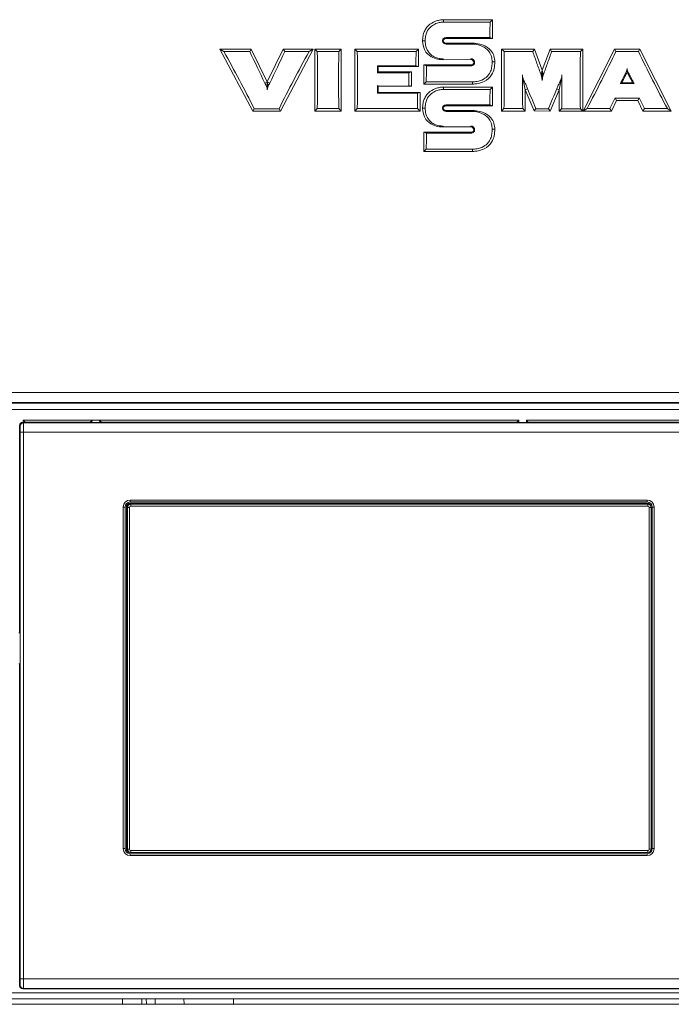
# Model space of a CAD drawing. Header units: millimetres. Extents: x 14365 to 105143, y -126377 to -22383.
# Tile 258 of 285: x 20325 to 20429, y -27335 to -27178. Entities that reach past the tile are written whole.
import ezdxf

# ---------------------------------------------------------------- set-up
doc = ezdxf.new("R2010")
doc.units = ezdxf.units.MM
doc.layers.add('UT_ZARIZENI - ZDROJ TEPLA', color=3, linetype='Continuous', lineweight=35)

msp = doc.modelspace()

# ---------------------------------------------------------------- linework, layer by layer
at = {"layer": 'UT_ZARIZENI - ZDROJ TEPLA', "lineweight": 13}
for p, q in [((20392.35, -27178.5), (20400.15, -27178.5)), ((20399.78, -27178.87), (20400.15, -27178.5)), ((20400.15, -27178.5), (20400.15, -27181.49)), ((20389.45, -27181.85), (20389.03, -27181.85)), ((20392.83, -27181.49), (20392.83, -27181.35)), ((20399.74, -27181.35), (20392.83, -27181.35)), ((20400.15, -27181.49), (20392.83, -27181.49)), ((20392.83, -27182.24), (20396.99, -27182.24)), ((20392.83, -27182.38), (20392.83, -27182.24)), ((20392.83, -27182.38), (20396.99, -27182.38)), ((20396.99, -27182.38), (20396.99, -27182.24)), ((20399.74, -27181.35), (20400.15, -27181.49)), ((20356.72, -27183.19), (20361.99, -27193.05)), ((20356.72, -27183.19), (20357.35, -27183.57)), ((20361.73, -27183.19), (20356.72, -27183.19)), ((20361.5, -27183.57), (20357.35, -27183.57)), ((20361.73, -27183.19), (20361.5, -27183.57)), ((20364.28, -27188.4), (20361.73, -27183.19)), ((20366.83, -27183.19), (20364.28, -27188.4)), ((20366.37, -27193.05), (20371.57, -27183.19)), ((20366.83, -27183.19), (20367.07, -27183.57)), ((20371.57, -27183.19), (20366.83, -27183.19)), ((20370.95, -27183.57), (20367.07, -27183.57)), ((20371.57, -27183.19), (20370.95, -27183.57)), ((20376.07, -27183.19), (20371.87, -27183.19)), ((20372.24, -27183.57), (20371.87, -27183.19)), ((20371.87, -27183.19), (20371.87, -27193.04)), ((20375.69, -27183.57), (20372.24, -27183.57)), ((20376.07, -27183.19), (20375.69, -27183.57)), ((20376.07, -27193.04), (20376.07, -27183.19)), ((20388.37, -27183.19), (20378.24, -27183.19)), ((20378.61, -27183.57), (20378.24, -27183.19)), ((20378.24, -27183.19), (20378.24, -27193.04)), ((20388, -27183.57), (20378.61, -27183.57)), ((20388.37, -27183.19), (20388, -27183.57)), ((20388.37, -27185.97), (20388.37, -27183.19)), ((20401.62, -27183.19), (20406.85, -27183.19)), ((20401.62, -27193.04), (20401.62, -27183.19)), ((20402, -27183.57), (20401.62, -27183.19)), ((20406.59, -27183.57), (20406.85, -27183.19)), ((20406.85, -27183.19), (20408.08, -27186.53)), ((20408.09, -27186.53), (20409.33, -27183.19)), ((20409.33, -27183.19), (20414.56, -27183.2)), ((20409.33, -27183.19), (20409.59, -27183.57)), ((20414.56, -27183.2), (20414.18, -27183.58)), ((20414.56, -27183.2), (20414.54, -27193.05)), ((20414.62, -27193.04), (20419.6, -27183.19)), ((20419.6, -27183.19), (20423.65, -27183.19)), ((20419.83, -27183.57), (20419.6, -27183.19)), ((20419.83, -27183.57), (20423.42, -27183.57)), ((20423.42, -27183.57), (20423.65, -27183.19)), ((20423.65, -27183.19), (20428.63, -27193.04)), ((20381.84, -27185.83), (20387.96, -27185.83)), ((20381.97, -27185.97), (20381.84, -27185.83)), ((20381.97, -27185.97), (20388.37, -27185.97)), ((20381.97, -27186.8), (20381.97, -27185.97)), ((20388.37, -27185.97), (20387.96, -27185.83)), ((20389.23, -27188.74), (20389.23, -27185.71)), ((20389.23, -27185.71), (20396.73, -27185.71)), ((20389.65, -27185.85), (20389.23, -27185.71)), ((20389.65, -27185.85), (20396.73, -27185.85)), ((20392.32, -27184.73), (20392.32, -27184.87)), ((20396.73, -27184.86), (20392.32, -27184.87)), ((20396.73, -27184.72), (20396.73, -27184.86)), ((20396.73, -27185.85), (20396.73, -27185.71)), ((20397.31, -27185.33), (20397.17, -27185.32)), ((20400.11, -27185.23), (20400.53, -27185.23)), ((20381.97, -27186.8), (20381.84, -27186.94)), ((20386.86, -27186.94), (20381.84, -27186.94)), ((20387.28, -27186.8), (20381.97, -27186.8)), ((20387.28, -27186.8), (20386.86, -27186.94)), ((20387.28, -27189.1), (20387.28, -27186.8)), ((20405.36, -27189.65), (20404.96, -27187.55)), ((20407.93, -27187.34), (20408.08, -27186.53)), ((20408.25, -27187.34), (20408.09, -27186.52)), ((20408.09, -27188.17), (20408.09, -27186.52)), ((20411.21, -27187.55), (20410.81, -27189.66)), ((20364.28, -27188.4), (20363.9, -27188.59)), ((20364.28, -27188.4), (20364.28, -27189.68)), ((20364.28, -27188.4), (20364.67, -27188.59)), ((20381.97, -27189.1), (20381.84, -27188.97)), ((20381.97, -27189.1), (20387.28, -27189.1)), ((20381.97, -27190.07), (20381.97, -27189.1)), ((20387.28, -27189.1), (20386.85, -27188.96)), ((20389.6, -27188.37), (20389.23, -27188.74)), ((20397, -27188.74), (20389.23, -27188.74)), ((20397, -27188.37), (20389.6, -27188.37)), ((20397, -27188.37), (20397, -27188.74)), ((20420.76, -27188.53), (20422.49, -27188.54)), ((20381.97, -27190.07), (20381.84, -27190.21)), ((20388.2, -27190.21), (20381.84, -27190.21)), ((20388.62, -27190.07), (20381.97, -27190.07)), ((20388.62, -27190.07), (20388.2, -27190.21)), ((20388.62, -27193.04), (20388.62, -27190.07)), ((20392.35, -27189.22), (20400.15, -27189.22)), ((20399.78, -27189.59), (20400.15, -27189.22)), ((20400.15, -27189.22), (20400.15, -27192.2)), ((20405.75, -27189.49), (20405.36, -27189.65)), ((20406.82, -27193.03), (20405.36, -27189.66)), ((20405.36, -27189.66), (20405.36, -27193.04)), ((20410.81, -27189.66), (20409.35, -27193.04)), ((20410.42, -27189.49), (20410.81, -27189.66)), ((20410.8, -27193.04), (20410.81, -27189.66)), ((20392.83, -27192.2), (20392.83, -27192.07)), ((20399.74, -27192.07), (20392.83, -27192.07)), ((20400.15, -27192.2), (20392.83, -27192.2)), ((20399.74, -27192.07), (20400.15, -27192.2)), ((20419.95, -27191.37), (20419.11, -27193.04)), ((20419.7, -27190.97), (20419.95, -27191.37)), ((20423.55, -27190.97), (20419.7, -27190.97)), ((20423.3, -27191.37), (20419.95, -27191.37)), ((20423.3, -27191.37), (20423.55, -27190.97)), ((20424.14, -27193.04), (20423.3, -27191.37)), ((20361.99, -27193.05), (20362.21, -27192.67)), ((20361.99, -27193.05), (20366.37, -27193.05)), ((20362.21, -27192.67), (20366.15, -27192.67)), ((20366.15, -27192.67), (20366.37, -27193.05)), ((20371.87, -27193.04), (20372.24, -27192.66)), ((20371.87, -27193.04), (20376.07, -27193.04)), ((20372.24, -27192.66), (20375.69, -27192.66)), ((20376.07, -27193.04), (20375.69, -27192.66)), ((20378.24, -27193.04), (20378.61, -27192.66)), ((20378.24, -27193.04), (20388.62, -27193.04)), ((20378.61, -27192.66), (20388.24, -27192.66)), ((20388.62, -27193.04), (20388.24, -27192.66)), ((20389.45, -27192.57), (20389.03, -27192.57)), ((20392.83, -27192.96), (20396.99, -27192.96)), ((20392.83, -27193.1), (20392.83, -27192.96)), ((20392.83, -27193.1), (20396.99, -27193.1)), ((20396.99, -27193.1), (20396.99, -27192.96)), ((20401.99, -27192.66), (20401.62, -27193.04)), ((20405.36, -27193.04), (20401.62, -27193.04)), ((20404.99, -27192.66), (20405.36, -27193.04)), ((20407.06, -27192.66), (20406.82, -27193.03)), ((20409.35, -27193.04), (20406.82, -27193.03)), ((20409.35, -27193.04), (20409.1, -27192.66)), ((20410.8, -27193.04), (20411.18, -27192.67)), ((20414.54, -27193.05), (20410.8, -27193.04)), ((20414.54, -27193.05), (20414.17, -27192.67)), ((20415.23, -27192.66), (20414.62, -27193.04)), ((20419.11, -27193.04), (20414.62, -27193.04)), ((20418.88, -27192.66), (20415.23, -27192.66)), ((20418.88, -27192.66), (20419.11, -27193.04)), ((20424.38, -27192.66), (20424.14, -27193.04)), ((20428.63, -27193.04), (20424.14, -27193.04)), ((20428.02, -27192.66), (20424.38, -27192.66)), ((20428.02, -27192.66), (20428.63, -27193.04)), ((20389.23, -27199.46), (20389.23, -27196.43)), ((20389.23, -27196.43), (20396.73, -27196.43)), ((20389.65, -27196.56), (20389.23, -27196.43)), ((20389.65, -27196.56), (20396.73, -27196.56)), ((20392.32, -27195.44), (20392.32, -27195.58)), ((20396.73, -27195.58), (20392.32, -27195.58)), ((20396.73, -27195.44), (20396.73, -27195.58)), ((20396.73, -27196.56), (20396.73, -27196.43)), ((20397.31, -27196.04), (20397.17, -27196.04)), ((20400.11, -27195.94), (20400.53, -27195.94)), ((20389.6, -27199.09), (20389.23, -27199.46)), ((20397, -27199.46), (20389.23, -27199.46)), ((20397, -27199.09), (20389.6, -27199.09)), ((20397, -27199.09), (20397, -27199.46)), ((20181.76, -27237.87), (20628.16, -27237.87)), ((20628.14, -27239.47), (20181.78, -27239.47)), ((20565.66, -27239.56), (20244.26, -27239.56)), ((20244.26, -27240.56), (20565.66, -27240.56)), ((20336.35, -27242.27), (20325.39, -27242.27)), ((20325.68, -27242.56), (20325.39, -27242.27)), ((20325.39, -27242.27), (20325.39, -27242.61)), ((20336.06, -27242.56), (20336.35, -27242.27)), ((20336.33, -27242.61), (20336.35, -27242.27)), ((20337.56, -27242.27), (20336.35, -27242.27)), ((20337.56, -27242.27), (20337.58, -27242.61)), ((20404.35, -27242.27), (20337.56, -27242.27)), ((20337.56, -27242.27), (20337.86, -27242.56)), ((20404.35, -27242.27), (20404.06, -27242.56)), ((20404.35, -27242.61), (20404.35, -27242.27)), ((20484.52, -27242.27), (20405.56, -27242.27)), ((20405.86, -27242.56), (20405.56, -27242.27)), ((20405.56, -27242.27), (20405.56, -27242.61)), ((20324.9, -27243.19), (20324.82, -27243.11)), ((20324.82, -27276.15), (20324.82, -27243.11)), ((20325.32, -27242.61), (20325.4, -27242.69)), ((20325.32, -27242.61), (20325.39, -27242.61)), ((20404.35, -27242.61), (20325.39, -27242.61)), ((20325.4, -27242.69), (20484.44, -27242.69)), ((20325.68, -27242.56), (20336.06, -27242.56)), ((20325.68, -27242.61), (20325.68, -27242.56)), ((20336.06, -27242.56), (20336.06, -27242.61)), ((20337.86, -27242.56), (20404.06, -27242.56)), ((20337.86, -27242.61), (20337.86, -27242.56)), ((20404.06, -27242.56), (20404.06, -27242.61)), ((20404.35, -27242.61), (20405.56, -27242.61)), ((20484.52, -27242.61), (20405.56, -27242.61)), ((20405.86, -27242.56), (20472.08, -27242.56)), ((20405.86, -27242.61), (20405.86, -27242.56)), ((20324.92, -27331.23), (20324.92, -27244.19)), ((20325.42, -27244.19), (20325.42, -27331.23)), ((20484.43, -27244.19), (20325.42, -27244.19)), ((20341.32, -27310.49), (20341.32, -27256.09)), ((20341.62, -27310.49), (20341.62, -27256.09)), ((20341.82, -27310.49), (20341.82, -27256.09)), ((20341.98, -27256.17), (20341.98, -27310.57)), ((20341.98, -27256.17), (20342.02, -27256.17)), ((20342.02, -27256.17), (20342.02, -27310.57)), ((20342.31, -27310.57), (20342.31, -27256.17)), ((20342.42, -27254.99), (20424.82, -27254.99)), ((20342.42, -27255.29), (20424.82, -27255.29)), ((20342.42, -27255.49), (20424.82, -27255.49)), ((20424.93, -27255.62), (20342.53, -27255.62)), ((20342.53, -27255.66), (20342.53, -27255.62)), ((20424.93, -27255.66), (20342.53, -27255.66)), ((20342.53, -27255.96), (20424.93, -27255.96)), ((20424.93, -27255.62), (20424.93, -27255.66)), ((20425.15, -27256.17), (20425.15, -27310.57)), ((20425.44, -27256.17), (20425.45, -27256.17)), ((20425.44, -27310.57), (20425.44, -27256.17)), ((20425.45, -27256.17), (20425.45, -27310.57)), ((20425.62, -27256.09), (20425.62, -27310.49)), ((20425.92, -27256.09), (20425.92, -27310.49)), ((20324.82, -27276.15), (20324.69, -27276.15)), ((20324.69, -27281.04), (20324.82, -27281.04)), ((20324.82, -27332.31), (20324.82, -27281.04)), ((20342.02, -27310.57), (20341.98, -27310.57)), ((20424.82, -27311.09), (20342.42, -27311.09)), ((20424.82, -27311.29), (20342.42, -27311.29)), ((20424.93, -27310.79), (20342.53, -27310.79)), ((20342.53, -27311.09), (20424.93, -27311.09)), ((20342.53, -27311.09), (20342.53, -27311.09)), ((20424.93, -27311.09), (20424.82, -27311.09)), ((20424.93, -27311.09), (20424.82, -27311.09)), ((20424.93, -27311.09), (20424.93, -27311.09)), ((20425.45, -27310.57), (20425.44, -27310.57)), ((20424.82, -27311.59), (20342.42, -27311.59)), ((20325.42, -27331.23), (20484.43, -27331.23)), ((20324.82, -27332.31), (20324.9, -27332.23)), ((20325.4, -27332.73), (20325.32, -27332.81)), ((20484.52, -27332.81), (20325.32, -27332.81)), ((20484.44, -27332.73), (20325.4, -27332.73)), ((20565.66, -27333.42), (20244.26, -27333.42)), ((20244.26, -27334.42), (20565.66, -27334.42)), ((20341.2, -27334.42), (20341.23, -27335.27)), ((20344.27, -27334.42), (20344.28, -27335.27)), ((20345.01, -27335.27), (20344.99, -27334.42)), ((20346.41, -27334.42), (20346.39, -27335.27)), ((20351.01, -27335.27), (20351, -27334.42)), ((20358.91, -27334.42), (20358.9, -27335.27)), ((20627.92, -27335.27), (20181.96, -27335.27))]:
    msp.add_line(p, q, dxfattribs=at)
for centre, radius, start, end in [((20325.4, -27243.19), 0.5, 90.0102, 180), ((20342.42, -27256.09), 1.1, 90, 180), ((20342.42, -27256.09), 0.8, 90, 180), ((20342.42, -27256.09), 0.6, 90, 180), ((20342.53, -27256.17), 0.552, 90, 180), ((20342.53, -27256.17), 0.515, 90, 180), ((20342.53, -27256.17), 0.215, 90, 180), ((20424.82, -27256.09), 1.1, 0, 90), ((20424.82, -27256.09), 0.8, 0, 90), ((20424.82, -27256.09), 0.6, 15.202, 90), ((20424.93, -27256.17), 0.552, 42.1355, 90), ((20424.93, -27256.17), 0.515, 0, 90), ((20424.93, -27256.17), 0.215, 0, 90), ((20424.93, -27256.17), 0.521, 0, 26.9826), ((20342.42, -27310.49), 1.1, 180, 270), ((20342.42, -27310.49), 0.8, 180, 270), ((20342.42, -27310.49), 0.6, 180, 270), ((20342.53, -27310.57), 0.552, 180, 248.7486), ((20342.53, -27310.57), 0.515, 180, 270), ((20342.53, -27310.57), 0.215, 180, 270), ((20424.82, -27310.49), 0.8, 270, 0), ((20424.82, -27310.49), 1.1, 270, 0), ((20424.93, -27310.57), 0.515, 270, 0), ((20424.93, -27310.57), 0.215, 270, 0), ((20424.93, -27310.57), 0.521, 270, 0), ((20325.4, -27332.23), 0.5, 180, 269.9898)]:
    msp.add_arc(centre, radius, start, end, dxfattribs=at)
for centre, major_axis, ratio, start_param, end_param in [((58061.85, -27182.99), (-108852.62, 48.39), 0.000124, 1.217428, 1.217501), ((20413.66, -27183.62), (0, -52), 0.267949, 4.620893, 4.668651), ((20344.04, -27188.11), (29.62, -51.54), 0.232437, 1.350233, 1.525593), ((20379.18, -27188.11), (27.21, -51.6), 0.237124, 4.500438, 4.59716), ((20349.39, -27188.11), (-27.18, -51.6), 0.237164, 1.685999, 1.782655), ((20384.24, -27188.11), (29.23, 51.55), 0.233191, 1.614702, 1.790058), ((20358.36, -27188.11), (0, -52), 0.267949, 1.483243, 1.658365), ((20389.57, -27188.11), (0, -52), 0.267949, 4.624823, 4.799943), ((20364.73, -27188.11), (0, -52), 0.267949, 1.483243, 1.658361), ((20400.95, -27188.11), (0, 50.25), 0.258788, 1.480164, 1.525337), ((20401.97, -27188.11), (-28.06, -51.58), 0.235471, 1.610663, 1.785778), ((20441.28, -27188.11), (28.06, -51.58), 0.235473, 4.497409, 4.672528), ((20386.35, -27188.11), (0, 51.8), 0.087147, 1.526715, 1.548119), ((20375.73, -27183.62), (0, -52), 0.267949, 1.479307, 1.528023), ((20399.85, -27188.11), (0, 50.23), 0.258795, 1.547412, 1.587706), ((20349.39, -27188.11), (-27.18, -51.6), 0.23715, 1.676335, 1.685992), ((20386.35, -27188.12), (0.02, 51.8), 0.087156, 1.587248, 1.611207), ((20405, -27188.39), (0.46, -3.65), 0.837889, 1.523354, 1.556344), ((21418.7, -27188.1), (-13048.47, 51.58), 0.000347, 1.494226, 1.494394), ((20401.19, -27188.11), (0, 50.25), 0.258788, 1.612477, 1.661424), ((58066.58, -27193.71), (-108852.88, 48.39), 0.000124, 1.217383, 1.217456), ((20413.66, -27194.34), (0, -52), 0.267949, 4.620847, 4.668607), ((20340.48, -27187.07), (62.68, -102.74), 0.474273, 1.236869, 1.266557), ((20436.73, -27188.11), (-28.07, -51.58), 0.235465, 4.89472, 4.927393), ((20406.52, -27188.11), (28.07, -51.58), 0.235465, 1.355792, 1.388465), ((20407.23, -25087.1), (-8242.81, 7.04), 0.255443, 1.570994, 1.571241), ((20375.73, -27194.34), (0, -52), 0.267949, 1.479353, 1.528067), ((20325.32, -27243.11), (-0.354, 0.354), 0.999822, 5.497876, 7.068495), ((20324.9, -27244.19), (0, -1), 0.013334, 1.570796, 3.12826), ((20325.42, -27244.19), (-0.5, 0), 0.00001, 4.721484, 6.288045), ((20341.32, -27256.09), (0.3, 0), 0.00001, 6.074195, 7.853981), ((20342.31, -27256.17), (-0.3, 0), 0.00001, 4.742707, 6.291447), ((20342.42, -27254.99), (0, -0.3), 0.00001, 0.000462, 1.571027), ((20342.53, -27255.96), (0, 0.3), 0.00001, 4.712225, 6.230498), ((20424.82, -27254.99), (0, -0.3), 0.00001, 0.000278, 1.570935), ((20424.93, -27255.96), (0, 0.3), 0.00001, 4.712225, 6.230498), ((20425.15, -27256.17), (0.3, 0), 0.00001, 0.039073, 1.570796), ((20425.92, -27256.09), (-0.3, 0), 0.00001, 4.681894, 6.222312), ((20341.32, -27310.49), (0.3, 0), 0.00001, 6.074195, 7.853981), ((20342.31, -27310.57), (-0.3, 0), 0.00001, 4.742707, 6.291447), ((20342.42, -27311.59), (0, 0.3), 0.00001, 4.712389, 6.28323), ((20342.53, -27310.79), (0, -0.3), 0.00001, 0.052052, 1.570796), ((20424.82, -27311.59), (0, 0.3), 0.00001, 4.712389, 6.28323), ((20424.93, -27310.79), (0, -0.3), 0.00001, 0.05259, 1.570796), ((20425.15, -27310.57), (0.3, 0), 0.00001, 0.039073, 1.570796), ((20425.92, -27310.49), (-0.3, 0), 0.00001, 4.681894, 6.222312), ((20324.9, -27331.23), (0, -1), 0.013334, 0.013333, 1.570796), ((20325.42, -27331.23), (-0.5, 0), 0.00001, 4.721484, 6.288045), ((20325.32, -27332.31), (-0.354, -0.354), 0.999822, 5.497876, 7.068495)]:
    msp.add_ellipse(centre, major_axis=major_axis, ratio=ratio, start_param=start_param, end_param=end_param, dxfattribs=at)
for points, knots in [([(20389.03, -27181.85), (20389.03, -27181.64), (20389.06, -27181.21), (20389.21, -27180.56), (20389.5, -27179.95), (20390.08, -27179.25), (20390.87, -27178.79), (20391.59, -27178.59), (20392.01, -27178.52), (20392.24, -27178.5), (20392.35, -27178.5)], [0, 0, 0, 0, 0.126507, 0.252937, 0.376951, 0.500445, 0.748548, 0.87531, 0.938129, 1, 1, 1, 1]), ([(20389.45, -27181.85), (20389.45, -27181.62), (20389.46, -27181.39), (20389.54, -27180.93), (20389.61, -27180.7), (20389.86, -27180.12), (20390.07, -27179.88), (20390.45, -27179.5), (20390.72, -27179.32), (20391.21, -27179.09), (20391.43, -27179.02), (20391.88, -27178.91), (20392.13, -27178.87), (20392.35, -27178.87)], [0, 0, 0, 0, 0.0701875, 0.0701875, 0.1404766, 0.1404766, 0.2600105, 0.2600105, 0.4278865, 0.4278865, 0.5524125, 0.5524125, 0.6717828, 0.6717828, 0.6717828, 0.6717828]), ([(20392.32, -27184.87), (20392.11, -27184.86), (20391.55, -27184.82), (20390.55, -27184.59), (20389.31, -27183.63), (20389.03, -27182.46), (20389.03, -27181.85)], [0, 0, 0, 0, 0.130375, 0.354184, 0.628608, 1, 1, 1, 1]), ([(20389.95, -27183.62), (20389.83, -27183.46), (20389.67, -27183.19), (20389.49, -27182.48), (20389.45, -27182.16), (20389.45, -27181.85)], [0, 0, 0, 0, 0.0614769, 0.0614769, 0.1063916, 0.1063916, 0.1063916, 0.1063916]), ([(20392.83, -27181.35), (20392.82, -27181.35), (20392.74, -27181.35), (20392.56, -27181.39), (20392.5, -27181.41), (20392.4, -27181.46), (20392.36, -27181.49), (20392.29, -27181.56), (20392.26, -27181.6), (20392.2, -27181.73), (20392.19, -27181.79), (20392.19, -27181.93), (20392.2, -27182), (20392.26, -27182.13), (20392.3, -27182.17), (20392.37, -27182.24), (20392.42, -27182.27), (20392.51, -27182.32), (20392.57, -27182.34), (20392.73, -27182.38), (20392.81, -27182.38), (20392.83, -27182.38)], [0.00000149, 0.00000149, 0.00000149, 0.00000149, 0.00278974, 0.00278974, 0.00494138, 0.00494138, 0.00713837, 0.00713837, 0.00860364, 0.00860364, 0.00999296, 0.00999296, 0.01140089, 0.01140089, 0.01289168, 0.01289168, 0.01504914, 0.01504914, 0.01670823, 0.01670823, 0.01852045, 0.01852045, 0.01852045, 0.01852045]), ([(20392.83, -27181.49), (20392.8, -27181.49), (20392.77, -27181.49), (20392.74, -27181.49), (20392.67, -27181.5), (20392.61, -27181.52), (20392.55, -27181.54), (20392.49, -27181.56), (20392.43, -27181.6), (20392.39, -27181.65), (20392.35, -27181.7), (20392.33, -27181.78), (20392.33, -27181.85), (20392.33, -27181.93), (20392.35, -27182.01), (20392.4, -27182.07), (20392.43, -27182.12), (20392.49, -27182.16), (20392.55, -27182.19), (20392.64, -27182.22), (20392.74, -27182.24), (20392.83, -27182.24)], [0.0000001, 0.0000001, 0.0000001, 0.0000001, 0.062028, 0.062028, 0.062028, 0.1844452, 0.1844452, 0.1844452, 0.3267341, 0.3267341, 0.3267341, 0.4964021, 0.4964021, 0.4964021, 0.6712593, 0.6712593, 0.6712593, 0.8152599, 0.8152599, 0.8152599, 1, 1, 1, 1]), ([(20396.99, -27182.24), (20397.19, -27182.25), (20397.76, -27182.3), (20398.79, -27182.51), (20400.16, -27183.37), (20400.55, -27184.6), (20400.53, -27185.23)], [0, 0, 0, 0, 0.117607, 0.353988, 0.639992, 1, 1, 1, 1]), ([(20396.99, -27182.38), (20397.39, -27182.39), (20397.95, -27182.48), (20398.77, -27182.83), (20398.98, -27182.97), (20399.32, -27183.23), (20399.5, -27183.42), (20399.65, -27183.62)], [0, 0, 0, 0, 0.1217123, 0.1217123, 0.1947758, 0.1947758, 0.2993887, 0.2993887, 0.2993887, 0.2993887]), ([(20392.32, -27184.73), (20392.03, -27184.73), (20391.8, -27184.69), (20391.42, -27184.61), (20391.2, -27184.55), (20390.84, -27184.4), (20390.63, -27184.29), (20390.24, -27183.97), (20390.08, -27183.81), (20389.95, -27183.62)], [0, 0, 0, 0, 0.0848762, 0.0848762, 0.2092396, 0.2092396, 0.3020322, 0.3020322, 0.3769208, 0.3769208, 0.3769208, 0.3769208]), ([(20399.65, -27183.62), (20399.81, -27183.85), (20399.93, -27184.12), (20400.08, -27184.66), (20400.11, -27184.94), (20400.11, -27185.23)], [0, 0, 0, 0, 0.0846891, 0.0846891, 0.1690443, 0.1690443, 0.1690443, 0.1690443]), ([(20401.99, -27192.66), (20402.03, -27191.15), (20402.05, -27189.63), (20402.05, -27186.59), (20402.03, -27185.08), (20402, -27183.57)], [-0.9113183, -0.9113183, -0.9113183, -0.9113183, -0.4556515, -0.4556515, -0.0000012, -0.0000012, -0.0000012, -0.0000012]), ([(20402, -27183.57), (20402.75, -27183.57), (20403.41, -27183.57), (20405.17, -27183.57), (20405.81, -27183.57), (20406.59, -27183.57)], [-0.4660271, -0.4660271, -0.4660271, -0.4660271, -0.2320183, -0.2320183, -0.000001, -0.000001, -0.000001, -0.000001]), ([(20406.59, -27183.57), (20406.8, -27184.2), (20407.02, -27184.82), (20407.47, -27186.08), (20407.7, -27186.71), (20407.93, -27187.34)], [-0.400802, -0.400802, -0.400802, -0.400802, -0.2005736, -0.2005736, -0.0000166, -0.0000166, -0.0000166, -0.0000166]), ([(20409.59, -27183.57), (20409.37, -27184.2), (20409.15, -27184.83), (20408.7, -27186.08), (20408.48, -27186.71), (20408.24, -27187.34)], [-0.4011799, -0.4011799, -0.4011799, -0.4011799, -0.2009128, -0.2009128, -0.0003251, -0.0003251, -0.0003251, -0.0003251]), ([(20414.18, -27183.58), (20413.4, -27183.57), (20412.66, -27183.57), (20411.12, -27183.57), (20410.36, -27183.57), (20409.59, -27183.57)], [-0.4614849, -0.4614849, -0.4614849, -0.4614849, -0.23075, -0.23075, -0.0000011, -0.0000011, -0.0000011, -0.0000011]), ([(20414.17, -27192.67), (20414.13, -27191.16), (20414.12, -27189.64), (20414.12, -27186.6), (20414.14, -27185.09), (20414.18, -27183.58)], [-0.9113227, -0.9113227, -0.9113227, -0.9113227, -0.4556546, -0.4556546, -0.000001, -0.000001, -0.000001, -0.000001]), ([(20397.31, -27185.33), (20397.32, -27185.25), (20397.31, -27185.18), (20397.29, -27185.11), (20397.27, -27185.06), (20397.24, -27185), (20397.2, -27184.95), (20397.19, -27184.93), (20397.17, -27184.91), (20397.16, -27184.89), (20397.13, -27184.87), (20397.1, -27184.84), (20397.07, -27184.82), (20397.01, -27184.78), (20396.96, -27184.76), (20396.9, -27184.74), (20396.84, -27184.73), (20396.79, -27184.72), (20396.73, -27184.72)], [0, 0, 0, 0, 0.228214, 0.228214, 0.228214, 0.422538, 0.422538, 0.422538, 0.500377, 0.500377, 0.500377, 0.626639, 0.626639, 0.626639, 0.823748, 0.823748, 0.823748, 1, 1, 1, 1]), ([(20397.17, -27185.32), (20397.18, -27185.18), (20397.13, -27185.07), (20397.05, -27184.99), (20396.97, -27184.9), (20396.85, -27184.85), (20396.73, -27184.86)], [0, 0, 0, 0, 0.4970691, 0.4970691, 0.4970691, 1, 1, 1, 1]), ([(20396.73, -27185.71), (20396.76, -27185.71), (20396.79, -27185.71), (20396.81, -27185.7), (20396.87, -27185.7), (20396.93, -27185.68), (20396.97, -27185.66), (20397.03, -27185.63), (20397.08, -27185.59), (20397.11, -27185.55), (20397.15, -27185.49), (20397.17, -27185.42), (20397.17, -27185.32)], [0, 0, 0, 0, 0.108727, 0.108727, 0.108727, 0.339978, 0.339978, 0.339978, 0.634805, 0.634805, 0.634805, 1, 1, 1, 1]), ([(20396.73, -27185.85), (20396.8, -27185.85), (20396.89, -27185.83), (20397.05, -27185.78), (20397.1, -27185.75), (20397.2, -27185.67), (20397.23, -27185.62), (20397.27, -27185.54), (20397.29, -27185.5), (20397.3, -27185.42), (20397.31, -27185.37), (20397.31, -27185.33)], [0, 0, 0, 0, 0.0215596, 0.0215596, 0.0410291, 0.0410291, 0.0696393, 0.0696393, 0.1025496, 0.1025496, 0.1354944, 0.1354944, 0.1354944, 0.1354944]), ([(20400.53, -27185.23), (20400.54, -27185.9), (20400.41, -27186.64), (20400.02, -27187.26), (20399.74, -27187.71), (20399.31, -27188.09), (20398.85, -27188.34), (20398.47, -27188.53), (20398.06, -27188.64), (20397.66, -27188.7), (20397.44, -27188.73), (20397.23, -27188.75), (20397, -27188.74)], [0, 0, 0, 0, 0.3808008, 0.3808008, 0.3808008, 0.6585095, 0.6585095, 0.6585095, 0.8815524, 0.8815524, 0.8815524, 0.9999997, 0.9999997, 0.9999997, 0.9999997]), ([(20400.11, -27185.23), (20400.12, -27185.47), (20400.1, -27185.73), (20400.02, -27186.22), (20399.96, -27186.46), (20399.77, -27186.92), (20399.61, -27187.23), (20399.1, -27187.73), (20398.83, -27187.94), (20398.22, -27188.2), (20397.98, -27188.27), (20397.38, -27188.38), (20397.21, -27188.38), (20397, -27188.37)], [0, 0, 0, 0, 0.0749799, 0.0749799, 0.1499681, 0.1499681, 0.2240293, 0.2240293, 0.2742031, 0.2742031, 0.304383, 0.304383, 0.3488172, 0.3488172, 0.3488172, 0.3488172]), ([(20404.93, -27187.27), (20404.93, -27188.17), (20404.93, -27189.07), (20404.95, -27190.87), (20404.96, -27191.76), (20404.99, -27192.66)], [-0.5397405, -0.5397405, -0.5397405, -0.5397405, -0.2699842, -0.2699842, -0.0000162, -0.0000162, -0.0000162, -0.0000162]), ([(20404.93, -27187.27), (20404.93, -27187.46), (20404.97, -27187.6), (20405.04, -27187.85), (20405.11, -27187.98), (20405.21, -27188.21), (20405.24, -27188.3), (20405.35, -27188.55), (20405.43, -27188.73), (20405.6, -27189.12), (20405.67, -27189.31), (20405.75, -27189.49)], [-0.2902396, -0.2902396, -0.2902396, -0.2902396, -0.2421689, -0.2421689, -0.174807, -0.174807, -0.1302193, -0.1302193, -0.059313, -0.059313, 0, 0, 0, 0]), ([(20408.07, -27188.05), (20408.06, -27187.96), (20408.04, -27187.87), (20408.03, -27187.78), (20408, -27187.63), (20407.97, -27187.48), (20407.93, -27187.34)], [0, 0, 0, 0, 0.3742506, 0.3742506, 0.3742506, 0.9999964, 0.9999964, 0.9999964, 0.9999964]), ([(20410.42, -27189.49), (20410.5, -27189.31), (20410.57, -27189.13), (20410.74, -27188.73), (20410.82, -27188.55), (20410.92, -27188.31), (20410.96, -27188.22), (20411.11, -27187.87), (20411.23, -27187.65), (20411.24, -27187.31), (20411.24, -27187.29), (20411.24, -27187.28)], [0, 0, 0, 0, 0.0593136, 0.0593136, 0.1302243, 0.1302243, 0.1735085, 0.1735085, 0.2994706, 0.2994706, 0.3062096, 0.3062096, 0.3062096, 0.3062096]), ([(20411.24, -27187.28), (20411.24, -27188.17), (20411.24, -27189.07), (20411.22, -27190.87), (20411.2, -27191.77), (20411.18, -27192.67)], [-0.5397031, -0.5397031, -0.5397031, -0.5397031, -0.270042, -0.270042, -0.000001, -0.000001, -0.000001, -0.000001]), ([(20421.62, -27186.82), (20421.61, -27186.86), (20421.49, -27187.1), (20421.2, -27187.67), (20420.93, -27188.2), (20420.76, -27188.53)], [0, 0, 0, 0, 0.063879, 0.416024, 1, 1, 1, 1]), ([(20421.62, -27186.27), (20421.6, -27186.54), (20421.51, -27186.75), (20421.13, -27187.5), (20420.98, -27187.8), (20420.82, -27188.11)], [0.0000009, 0.0000009, 0.0000009, 0.0000009, 0.081855, 0.081855, 0.1331687, 0.1331687, 0.1331687, 0.1331687]), ([(20421.62, -27186.82), (20421.62, -27186.76), (20421.62, -27186.7), (20421.62, -27186.54), (20421.62, -27186.46), (20421.62, -27186.35), (20421.62, -27186.31), (20421.62, -27186.27)], [0.0000242, 0.0000242, 0.0000242, 0.0000242, 0.0854605, 0.0854605, 0.183125, 0.183125, 0.2316094, 0.2316094, 0.2316094, 0.2316094]), ([(20422.43, -27188.11), (20422.27, -27187.79), (20422.12, -27187.49), (20421.94, -27187.13), (20421.9, -27187.06), (20421.76, -27186.79), (20421.73, -27186.73), (20421.66, -27186.53), (20421.63, -27186.4), (20421.62, -27186.27)], [0.000001, 0.000001, 0.000001, 0.000001, 0.1078823, 0.1078823, 0.1399106, 0.1399106, 0.2260149, 0.2260149, 0.3433288, 0.3433288, 0.3433288, 0.3433288]), ([(20422.49, -27188.54), (20422.32, -27188.2), (20422.1, -27187.77), (20421.83, -27187.23), (20421.71, -27187), (20421.64, -27186.86), (20421.62, -27186.82)], [0, 0, 0, 0, 0.587507, 0.76423, 0.940953, 1, 1, 1, 1]), ([(20364.28, -27189.68), (20364.28, -27189.48), (20364.25, -27189.32), (20364.08, -27188.94), (20363.99, -27188.77), (20363.9, -27188.59)], [-0.12476, -0.12476, -0.12476, -0.12476, -0.0586582, -0.0586582, 0, 0, 0, 0]), ([(20364.28, -27188.4), (20364.28, -27188.4), (20364.28, -27188.4), (20364.28, -27188.4), (20364.28, -27188.4), (20364.28, -27188.4), (20364.28, -27188.4), (20364.28, -27188.4), (20364.28, -27188.41), (20364.29, -27188.41), (20364.29, -27188.41), (20364.29, -27188.42), (20364.29, -27188.42), (20364.29, -27188.43), (20364.29, -27188.43), (20364.3, -27188.5), (20364.35, -27188.72), (20364.37, -27188.85), (20364.4, -27188.97), (20364.42, -27189.09)], [-0.1065411, -0.1065411, -0.1065411, -0.1065411, -0.1065408, -0.1065408, -0.1065264, -0.1065264, -0.1064712, -0.1064712, -0.106235, -0.106235, -0.1056836, -0.1056836, -0.1050706, -0.1050706, -0.1038616, -0.1038616, -0.0870508, -0.0870508, 0, 0, 0, 0]), ([(20364.42, -27189.09), (20364.38, -27189.18), (20364.35, -27189.28), (20364.3, -27189.48), (20364.29, -27189.58), (20364.28, -27189.68)], [-0.06129339, -0.06129339, -0.06129339, -0.06129339, -0.03066909, -0.03066909, -0.00000236, -0.00000236, -0.00000236, -0.00000236]), ([(20420.82, -27188.11), (20420.77, -27188.21), (20420.73, -27188.3), (20420.63, -27188.48), (20420.58, -27188.58), (20420.54, -27188.67)], [0.00000153, 0.00000153, 0.00000153, 0.00000153, 0.03118061, 0.03118061, 0.06236727, 0.06236727, 0.06236727, 0.06236727]), ([(20420.54, -27188.67), (20420.58, -27188.65), (20420.61, -27188.62), (20420.65, -27188.6), (20420.69, -27188.58), (20420.73, -27188.55), (20420.76, -27188.53)], [0.0000544, 0.0000544, 0.0000544, 0.0000544, 0.5, 0.5, 0.5, 1, 1, 1, 1]), ([(20422.72, -27188.68), (20422.67, -27188.58), (20422.62, -27188.49), (20422.53, -27188.3), (20422.48, -27188.21), (20422.43, -27188.11)], [0.00000171, 0.00000171, 0.00000171, 0.00000171, 0.03162639, 0.03162639, 0.06324994, 0.06324994, 0.06324994, 0.06324994]), ([(20422.72, -27188.68), (20422.68, -27188.65), (20422.64, -27188.63), (20422.57, -27188.58), (20422.53, -27188.56), (20422.49, -27188.54)], [0.000001, 0.000001, 0.000001, 0.000001, 0.0809446, 0.0809446, 0.1618684, 0.1618684, 0.1618684, 0.1618684]), ([(20389.03, -27192.57), (20389.03, -27192.36), (20389.06, -27191.93), (20389.21, -27191.28), (20389.5, -27190.67), (20390.08, -27189.97), (20390.87, -27189.51), (20391.59, -27189.31), (20392.01, -27189.24), (20392.24, -27189.22), (20392.35, -27189.22)], [0, 0, 0, 0, 0.126506, 0.252937, 0.376951, 0.500445, 0.748548, 0.87531, 0.938129, 1, 1, 1, 1]), ([(20389.45, -27192.57), (20389.45, -27192.34), (20389.46, -27192.1), (20389.54, -27191.64), (20389.61, -27191.42), (20389.86, -27190.84), (20390.07, -27190.6), (20390.45, -27190.22), (20390.72, -27190.04), (20391.21, -27189.81), (20391.43, -27189.74), (20391.88, -27189.63), (20392.13, -27189.59), (20392.35, -27189.59)], [0, 0, 0, 0, 0.0701889, 0.0701889, 0.1404794, 0.1404794, 0.2600147, 0.2600147, 0.4278943, 0.4278943, 0.5524219, 0.5524219, 0.6717946, 0.6717946, 0.6717946, 0.6717946]), ([(20409.1, -27192.66), (20409.32, -27192.13), (20409.53, -27191.61), (20409.97, -27190.55), (20410.19, -27190.02), (20410.42, -27189.49)], [-0.3439351, -0.3439351, -0.3439351, -0.3439351, -0.1722263, -0.1722263, -0.0000072, -0.0000072, -0.0000072, -0.0000072]), ([(20392.83, -27192.07), (20392.82, -27192.07), (20392.74, -27192.07), (20392.56, -27192.11), (20392.5, -27192.13), (20392.4, -27192.18), (20392.36, -27192.21), (20392.29, -27192.27), (20392.26, -27192.32), (20392.2, -27192.44), (20392.19, -27192.51), (20392.19, -27192.65), (20392.2, -27192.72), (20392.26, -27192.84), (20392.3, -27192.89), (20392.37, -27192.96), (20392.42, -27192.99), (20392.51, -27193.04), (20392.57, -27193.06), (20392.73, -27193.1), (20392.81, -27193.1), (20392.83, -27193.1)], [0.00000149, 0.00000149, 0.00000149, 0.00000149, 0.00278982, 0.00278982, 0.00494151, 0.00494151, 0.00713855, 0.00713855, 0.00860385, 0.00860385, 0.00999319, 0.00999319, 0.01140115, 0.01140115, 0.01289196, 0.01289196, 0.01504941, 0.01504941, 0.01670852, 0.01670852, 0.01852076, 0.01852076, 0.01852076, 0.01852076]), ([(20392.83, -27192.2), (20392.8, -27192.2), (20392.77, -27192.21), (20392.74, -27192.21), (20392.67, -27192.22), (20392.61, -27192.23), (20392.55, -27192.26), (20392.49, -27192.28), (20392.43, -27192.32), (20392.39, -27192.37), (20392.35, -27192.42), (20392.33, -27192.5), (20392.33, -27192.57), (20392.33, -27192.65), (20392.35, -27192.73), (20392.4, -27192.79), (20392.43, -27192.84), (20392.49, -27192.88), (20392.55, -27192.9), (20392.64, -27192.94), (20392.74, -27192.96), (20392.83, -27192.96)], [0.0000001, 0.0000001, 0.0000001, 0.0000001, 0.062028, 0.062028, 0.062028, 0.1844452, 0.1844452, 0.1844452, 0.3267341, 0.3267341, 0.3267341, 0.4964021, 0.4964021, 0.4964021, 0.6712593, 0.6712593, 0.6712593, 0.8152599, 0.8152599, 0.8152599, 1, 1, 1, 1]), ([(20392.32, -27195.58), (20392.11, -27195.58), (20391.55, -27195.54), (20390.55, -27195.31), (20389.31, -27194.35), (20389.03, -27193.18), (20389.03, -27192.57)], [0, 0, 0, 0, 0.130375, 0.354184, 0.628608, 1, 1, 1, 1]), ([(20389.95, -27194.34), (20389.83, -27194.18), (20389.67, -27193.91), (20389.49, -27193.2), (20389.45, -27192.88), (20389.45, -27192.57)], [0, 0, 0, 0, 0.0616823, 0.0616823, 0.1067753, 0.1067753, 0.1067753, 0.1067753]), ([(20396.99, -27192.96), (20397.19, -27192.96), (20397.76, -27193.02), (20398.79, -27193.23), (20400.16, -27194.09), (20400.55, -27195.32), (20400.53, -27195.94)], [0, 0, 0, 0, 0.117607, 0.353988, 0.639992, 1, 1, 1, 1]), ([(20396.99, -27193.1), (20397.39, -27193.11), (20397.95, -27193.2), (20398.77, -27193.55), (20398.98, -27193.69), (20399.32, -27193.95), (20399.5, -27194.14), (20399.65, -27194.34)], [0, 0, 0, 0, 0.1217401, 0.1217401, 0.1948271, 0.1948271, 0.2995376, 0.2995376, 0.2995376, 0.2995376]), ([(20392.32, -27195.44), (20392.06, -27195.44), (20391.83, -27195.41), (20391.42, -27195.33), (20391.21, -27195.27), (20390.84, -27195.11), (20390.63, -27195.01), (20390.24, -27194.69), (20390.08, -27194.53), (20389.95, -27194.34)], [0, 0, 0, 0, 0.077058, 0.077058, 0.1705247, 0.1705247, 0.2405731, 0.2405731, 0.297226, 0.297226, 0.297226, 0.297226]), ([(20399.65, -27194.34), (20399.81, -27194.57), (20399.93, -27194.84), (20400.08, -27195.38), (20400.11, -27195.66), (20400.11, -27195.94)], [0, 0, 0, 0, 0.0845468, 0.0845468, 0.1687634, 0.1687634, 0.1687634, 0.1687634]), ([(20397.31, -27196.04), (20397.32, -27195.97), (20397.31, -27195.9), (20397.29, -27195.83), (20397.27, -27195.77), (20397.24, -27195.72), (20397.2, -27195.67), (20397.19, -27195.65), (20397.17, -27195.63), (20397.16, -27195.61), (20397.13, -27195.58), (20397.1, -27195.56), (20397.07, -27195.54), (20397.01, -27195.5), (20396.96, -27195.47), (20396.9, -27195.46), (20396.84, -27195.44), (20396.79, -27195.44), (20396.73, -27195.44)], [0, 0, 0, 0, 0.228213, 0.228213, 0.228213, 0.422535, 0.422535, 0.422535, 0.500377, 0.500377, 0.500377, 0.626637, 0.626637, 0.626637, 0.823747, 0.823747, 0.823747, 1, 1, 1, 1]), ([(20397.17, -27196.04), (20397.18, -27195.9), (20397.14, -27195.79), (20397.05, -27195.71), (20396.97, -27195.62), (20396.86, -27195.57), (20396.73, -27195.58)], [0, 0, 0, 0, 0.4970691, 0.4970691, 0.4970691, 1, 1, 1, 1]), ([(20396.73, -27196.43), (20396.76, -27196.43), (20396.79, -27196.43), (20396.81, -27196.42), (20396.87, -27196.41), (20396.93, -27196.4), (20396.97, -27196.38), (20397.03, -27196.35), (20397.08, -27196.31), (20397.11, -27196.27), (20397.15, -27196.21), (20397.17, -27196.13), (20397.17, -27196.04)], [0, 0, 0, 0, 0.108727, 0.108727, 0.108727, 0.339978, 0.339978, 0.339978, 0.634805, 0.634805, 0.634805, 1, 1, 1, 1]), ([(20396.73, -27196.56), (20396.8, -27196.56), (20396.89, -27196.55), (20397.05, -27196.5), (20397.1, -27196.46), (20397.2, -27196.38), (20397.23, -27196.34), (20397.27, -27196.26), (20397.29, -27196.22), (20397.3, -27196.13), (20397.31, -27196.09), (20397.31, -27196.04)], [0, 0, 0, 0, 0.0215601, 0.0215601, 0.0410303, 0.0410303, 0.0696417, 0.0696417, 0.1025537, 0.1025537, 0.1355, 0.1355, 0.1355, 0.1355]), ([(20400.53, -27195.94), (20400.54, -27196.61), (20400.41, -27197.36), (20400.02, -27197.98), (20399.74, -27198.43), (20399.31, -27198.81), (20398.85, -27199.05), (20398.47, -27199.25), (20398.06, -27199.36), (20397.66, -27199.42), (20397.44, -27199.45), (20397.23, -27199.47), (20397, -27199.46)], [0, 0, 0, 0, 0.3808008, 0.3808008, 0.3808008, 0.6585095, 0.6585095, 0.6585095, 0.8815524, 0.8815524, 0.8815524, 0.9999997, 0.9999997, 0.9999997, 0.9999997]), ([(20400.11, -27195.94), (20400.12, -27196.19), (20400.1, -27196.45), (20400.02, -27196.94), (20399.96, -27197.18), (20399.77, -27197.64), (20399.61, -27197.95), (20399.1, -27198.45), (20398.83, -27198.66), (20398.22, -27198.92), (20397.98, -27198.99), (20397.38, -27199.1), (20397.21, -27199.1), (20397, -27199.09)], [0, 0, 0, 0, 0.0749787, 0.0749787, 0.1499656, 0.1499656, 0.2240274, 0.2240274, 0.2742017, 0.2742017, 0.3043825, 0.3043825, 0.3488177, 0.3488177, 0.3488177, 0.3488177]), ([(20325.4, -27242.69), (20325.41, -27242.69), (20325.41, -27242.88), (20325.41, -27243.13), (20325.41, -27243.17), (20325.41, -27243.21), (20325.41, -27243.25), (20325.42, -27243.56), (20325.42, -27243.9), (20325.42, -27244.19)], [0, 0, 0, 0, 0.434414, 0.434414, 0.434414, 0.5, 0.5, 0.5, 1, 1, 1, 1]), ([(20325.42, -27331.23), (20325.42, -27331.51), (20325.42, -27331.86), (20325.41, -27332.16), (20325.41, -27332.2), (20325.41, -27332.24), (20325.41, -27332.28), (20325.41, -27332.53), (20325.41, -27332.72), (20325.4, -27332.73)], [0, 0, 0, 0, 0.5, 0.5, 0.5, 0.565586, 0.565586, 0.565586, 1, 1, 1, 1])]:
    msp.add_open_spline(points, degree=3, knots=knots, dxfattribs=at)
for points in [[(20392.35, -27178.87), (20392.35, -27178.75), (20392.35, -27178.62), (20392.35, -27178.5)], [(20408.24, -27187.34), (20408.17, -27187.61), (20408.11, -27187.89), (20408.09, -27188.18)], [(20392.35, -27189.59), (20392.35, -27189.46), (20392.35, -27189.34), (20392.35, -27189.22)], [(20404.99, -27192.66), (20403.99, -27192.66), (20402.99, -27192.66), (20401.99, -27192.66)], [(20411.18, -27192.67), (20412.17, -27192.67), (20413.17, -27192.67), (20414.17, -27192.67)]]:
    msp.add_open_spline(points, degree=3, dxfattribs=at)

doc.saveas('drawing.dxf')
